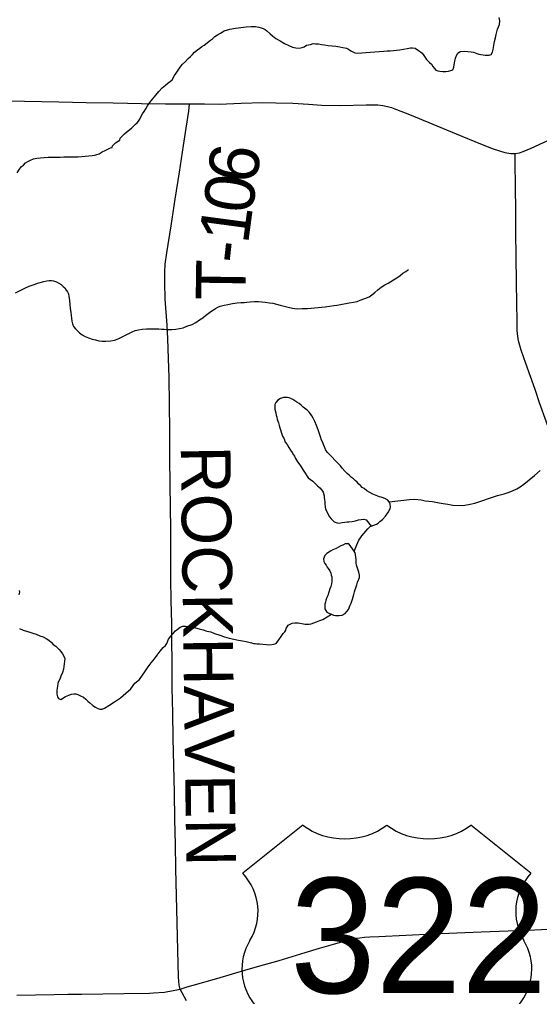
# Model space of a CAD drawing. Extents: x 103424 to 290657, y 38711 to 110967.
# Drawn here: x 214248.173 to 214248.471, y 40212.087 to 40212.646 of the extents above; entities that cross this region are included whole.
import ezdxf

# ---------------------------------------------------------------- set-up
doc = ezdxf.new("R2010")
doc.units = 0
for name, color, linetype in [('GM_X_Minor_Lake', 7, 'Continuous'), ('GM_X_Minor_River', 7, 'Continuous'), ('GM_X_Township_Road', 7, 'Continuous'), ('GM_X_Township_Road_Text', 7, 'Continuous'), ('GM_X_US_Location', 7, 'Continuous'), ('GM_X_US_Route', 7, 'Continuous'), ('GM_X_US_Shield', 7, 'Continuous')]:
    doc.layers.add(name, color=color, linetype=linetype)

msp = doc.modelspace()

# ---------------------------------------------------------------- linework, layer by layer
at = {"layer": 'GM_X_Minor_Lake'}
for points in [[(214248.36324, 40212.38379), (214248.36209, 40212.38491), (214248.36074, 40212.38604), (214248.3594, 40212.38736), (214248.35786, 40212.38905), (214248.35689, 40212.39038), (214248.35535, 40212.39188), (214248.35439, 40212.39282), (214248.35131, 40212.39602), (214248.35035, 40212.39715), (214248.34939, 40212.39828), (214248.34842, 40212.3998), (214248.34783, 40212.40131), (214248.34724, 40212.40264), (214248.34685, 40212.40377), (214248.34608, 40212.4051), (214248.34548, 40212.40699), (214248.34489, 40212.4087), (214248.34411, 40212.41097), (214248.34313, 40212.41343), (214248.34234, 40212.4157), (214248.34137, 40212.4176), (214248.34059, 40212.41892), (214248.33982, 40212.42005), (214248.33905, 40212.421), (214248.33809, 40212.42194), (214248.33713, 40212.42288), (214248.33559, 40212.424), (214248.33444, 40212.42513), (214248.33329, 40212.42607), (214248.33195, 40212.42682), (214248.3308, 40212.42757), (214248.32965, 40212.42832), (214248.3285, 40212.42887), (214248.32755, 40212.42925), (214248.3266, 40212.42943), (214248.32527, 40212.42941), (214248.32431, 40212.4294), (214248.32261, 40212.42882), (214248.3211, 40212.42785), (214248.31998, 40212.42651), (214248.31942, 40212.42555), (214248.31944, 40212.42403), (214248.31945, 40212.4227), (214248.31985, 40212.42061), (214248.32006, 40212.41928), (214248.32045, 40212.41815), (214248.32066, 40212.41701), (214248.32105, 40212.41587), (214248.32144, 40212.41493), (214248.32184, 40212.41341), (214248.32223, 40212.41208), (214248.32381, 40212.40735), (214248.32478, 40212.40584), (214248.32537, 40212.40394), (214248.32634, 40212.40262), (214248.32731, 40212.40092), (214248.32827, 40212.39941), (214248.32924, 40212.39809), (214248.33002, 40212.39676), (214248.3306, 40212.39582), (214248.33118, 40212.39449), (214248.33176, 40212.39355), (214248.33234, 40212.3926), (214248.33312, 40212.39166), (214248.33447, 40212.38977), (214248.33563, 40212.38788), (214248.33679, 40212.38618), (214248.33776, 40212.38467), (214248.33853, 40212.38354), (214248.33968, 40212.3826), (214248.34102, 40212.38166), (214248.34237, 40212.38035), (214248.34372, 40212.37903), (214248.34506, 40212.37771), (214248.34622, 40212.37639), (214248.34699, 40212.37526), (214248.34759, 40212.37317), (214248.3476, 40212.37222), (214248.3478, 40212.3709), (214248.34801, 40212.36976), (214248.34802, 40212.36843), (214248.34823, 40212.36691), (214248.34843, 40212.36558), (214248.34902, 40212.36425), (214248.3496, 40212.36293), (214248.35058, 40212.36123), (214248.35154, 40212.3601), (214248.35327, 40212.3584), (214248.35499, 40212.35785), (214248.35613, 40212.35767), (214248.35784, 40212.35788), (214248.35936, 40212.35808), (214248.36068, 40212.35829), (214248.36163, 40212.3583), (214248.36353, 40212.3585), (214248.36543, 40212.3589), (214248.36732, 40212.35949), (214248.37036, 40212.3599), (214248.37169, 40212.35954), (214248.3744, 40212.35595)], [(214248.3744, 40212.35595), (214248.37762, 40212.35693), (214248.37856, 40212.35751), (214248.3795, 40212.35847), (214248.38101, 40212.35963), (214248.38269, 40212.36155), (214248.384, 40212.36346), (214248.38475, 40212.3648), (214248.38531, 40212.36576), (214248.38548, 40212.3669), (214248.38528, 40212.36842), (214248.38469, 40212.36974), (214248.38392, 40212.37068), (214248.38258, 40212.37143), (214248.38143, 40212.37199), (214248.38029, 40212.37236), (214248.37933, 40212.37273), (214248.37838, 40212.3731), (214248.37742, 40212.37347), (214248.37647, 40212.37384), (214248.37551, 40212.37421), (214248.37379, 40212.37515), (214248.37207, 40212.37608), (214248.37054, 40212.37739), (214248.36939, 40212.37795), (214248.36843, 40212.37908), (214248.36747, 40212.37984), (214248.3665, 40212.38097), (214248.36535, 40212.38191), (214248.36439, 40212.38285), (214248.36324, 40212.38379)], [(214248.36178, 40212.34575), (214248.35969, 40212.34573), (214248.35818, 40212.34495), (214248.35704, 40212.34456), (214248.35572, 40212.34379), (214248.3544, 40212.34301), (214248.35251, 40212.34224), (214248.35118, 40212.34165), (214248.34911, 40212.3403), (214248.34798, 40212.33915), (214248.34724, 40212.33724), (214248.34745, 40212.33572), (214248.34803, 40212.33459), (214248.3488, 40212.33364), (214248.34939, 40212.33251), (214248.34997, 40212.33157), (214248.35074, 40212.33024), (214248.35133, 40212.32892), (214248.35153, 40212.32778), (214248.35192, 40212.32683), (214248.35194, 40212.32569), (214248.35195, 40212.32436), (214248.35178, 40212.32284), (214248.35142, 40212.32131), (214248.35086, 40212.31998), (214248.35031, 40212.31807), (214248.34977, 40212.31617), (214248.34902, 40212.31502), (214248.34847, 40212.31349), (214248.34829, 40212.31235), (214248.34792, 40212.3112), (214248.34794, 40212.30949), (214248.34795, 40212.30854), (214248.34854, 40212.3076), (214248.34912, 40212.30665), (214248.35065, 40212.30591), (214248.35179, 40212.30554), (214248.35294, 40212.30498), (214248.35408, 40212.3048), (214248.35522, 40212.30481), (214248.35617, 40212.30482), (214248.35788, 40212.30503), (214248.35958, 40212.306), (214248.36145, 40212.30811), (214248.36238, 40212.31059), (214248.36312, 40212.31192), (214248.36386, 40212.31402), (214248.36422, 40212.31536), (214248.36459, 40212.31669), (214248.36495, 40212.31822), (214248.36531, 40212.31955), (214248.36568, 40212.32051), (214248.36623, 40212.32222), (214248.3666, 40212.32375), (214248.36734, 40212.32546), (214248.36771, 40212.32642), (214248.36788, 40212.32775), (214248.36748, 40212.32965), (214248.36708, 40212.33078), (214248.36649, 40212.33249), (214248.3661, 40212.33363), (214248.3659, 40212.33477), (214248.36588, 40212.3361), (214248.36587, 40212.33705), (214248.36567, 40212.338), (214248.36546, 40212.3397), (214248.36526, 40212.34065), (214248.36468, 40212.3416), (214248.36188, 40212.34561)], [(214248.36188, 40212.34561), (214248.36178, 40212.34575)]]:
    msp.add_lwpolyline(points, dxfattribs=at)
at = {"layer": 'GM_X_Minor_River'}
for points in [[(214248.41262, 40212.61639), (214248.41377, 40212.61603), (214248.41548, 40212.61585), (214248.41719, 40212.61587), (214248.41871, 40212.61607), (214248.42004, 40212.61647), (214248.42117, 40212.61686), (214248.42172, 40212.61839), (214248.42208, 40212.62086), (214248.42281, 40212.62353), (214248.42336, 40212.62506), (214248.4241, 40212.62639), (214248.42542, 40212.62736), (214248.4277, 40212.62757), (214248.42979, 40212.6274), (214248.4317, 40212.62723), (214248.43303, 40212.62705), (214248.43494, 40212.62612), (214248.43608, 40212.62575), (214248.4397, 40212.62522), (214248.44084, 40212.62523), (214248.44198, 40212.62524), (214248.44312, 40212.62563), (214248.44386, 40212.62697), (214248.44423, 40212.6285), (214248.44458, 40212.63078), (214248.44512, 40212.63307), (214248.44567, 40212.63516), (214248.44603, 40212.63707), (214248.44639, 40212.63859), (214248.44675, 40212.64012), (214248.44731, 40212.64145), (214248.44786, 40212.64279), (214248.44803, 40212.64488), (214248.44763, 40212.64678)], [(214248.23963, 40212.58578), (214248.24057, 40212.58655), (214248.24132, 40212.58751), (214248.24207, 40212.58865), (214248.24281, 40212.58999), (214248.24374, 40212.59171), (214248.24468, 40212.59305), (214248.24561, 40212.59458), (214248.24654, 40212.5963), (214248.24785, 40212.59822), (214248.24935, 40212.60013), (214248.25122, 40212.60243), (214248.2531, 40212.60454), (214248.25497, 40212.60665), (214248.25686, 40212.60819), (214248.25836, 40212.60935), (214248.25968, 40212.61031), (214248.26062, 40212.61108), (214248.26193, 40212.61357), (214248.26323, 40212.61548), (214248.26492, 40212.61778), (214248.26641, 40212.61988), (214248.26829, 40212.62161), (214248.2698, 40212.62334), (214248.27111, 40212.62449), (214248.27224, 40212.62564), (214248.27337, 40212.62699), (214248.27506, 40212.62833), (214248.27638, 40212.6293), (214248.2777, 40212.63026), (214248.27902, 40212.63103), (214248.2826, 40212.63392), (214248.28373, 40212.63469), (214248.28505, 40212.63585), (214248.28656, 40212.63681), (214248.28826, 40212.63778), (214248.29033, 40212.63913), (214248.29355, 40212.64011), (214248.29678, 40212.64072), (214248.3, 40212.64113), (214248.30304, 40212.64154), (214248.30589, 40212.64157), (214248.30836, 40212.64159), (214248.31027, 40212.64123), (214248.3116, 40212.64086), (214248.31274, 40212.6405), (214248.31389, 40212.63994), (214248.31485, 40212.63919), (214248.31658, 40212.63768), (214248.31811, 40212.63637), (214248.32003, 40212.63486), (214248.32233, 40212.63337), (214248.32482, 40212.63187), (214248.3273, 40212.63075), (214248.3294, 40212.62982), (214248.33131, 40212.62946), (214248.33321, 40212.62929), (214248.33492, 40212.62969), (214248.33624, 40212.63008), (214248.33756, 40212.63105), (214248.33984, 40212.63145), (214248.34136, 40212.63185), (214248.34269, 40212.63167), (214248.3444, 40212.63168), (214248.34611, 40212.63132), (214248.34783, 40212.63115), (214248.34992, 40212.63079), (214248.3522, 40212.63062), (214248.3543, 40212.63045), (214248.35658, 40212.6301), (214248.3583, 40212.62973), (214248.36039, 40212.62918), (214248.36154, 40212.62862), (214248.36288, 40212.62769), (214248.36518, 40212.62657), (214248.36689, 40212.6264), (214248.36917, 40212.62661), (214248.37145, 40212.62682), (214248.37392, 40212.62704), (214248.3817, 40212.62749), (214248.3836, 40212.6277), (214248.38531, 40212.62772), (214248.38721, 40212.62793), (214248.38892, 40212.62814), (214248.39082, 40212.62834), (214248.3929, 40212.62875), (214248.39499, 40212.62915), (214248.39689, 40212.62936), (214248.39803, 40212.62937), (214248.39974, 40212.62919), (214248.40147, 40212.62788), (214248.40262, 40212.62713), (214248.40358, 40212.62638), (214248.40454, 40212.62506), (214248.40609, 40212.62279), (214248.40782, 40212.6211), (214248.40897, 40212.62016), (214248.40974, 40212.61884), (214248.41071, 40212.61771), (214248.41148, 40212.61676), (214248.41262, 40212.61639)], [(214248.1719, 40212.55792), (214248.1734, 40212.56003), (214248.17452, 40212.56156), (214248.17566, 40212.56233), (214248.17678, 40212.56367), (214248.1781, 40212.56444), (214248.17961, 40212.56522), (214248.18132, 40212.566), (214248.18321, 40212.5664), (214248.1853, 40212.56661), (214248.18739, 40212.56682), (214248.18967, 40212.56684), (214248.19195, 40212.56686), (214248.19423, 40212.56689), (214248.19651, 40212.56691), (214248.1986, 40212.56712), (214248.20126, 40212.56715), (214248.20335, 40212.56717), (214248.20525, 40212.56719), (214248.20696, 40212.5672), (214248.20905, 40212.56722), (214248.21095, 40212.56743), (214248.21304, 40212.56764), (214248.21494, 40212.56785), (214248.21645, 40212.56806), (214248.21759, 40212.56845), (214248.21892, 40212.56884), (214248.22061, 40212.57), (214248.22232, 40212.57078), (214248.22383, 40212.57155), (214248.22534, 40212.57233), (214248.22629, 40212.57253), (214248.22647, 40212.57348), (214248.22816, 40212.57521), (214248.22967, 40212.57598), (214248.23061, 40212.57656), (214248.23098, 40212.57771), (214248.23211, 40212.57886), (214248.23342, 40212.5802), (214248.23493, 40212.58155), (214248.23643, 40212.5827), (214248.23756, 40212.58367), (214248.2385, 40212.58463), (214248.23963, 40212.58578)], [(214248.27628, 40212.47379), (214248.27817, 40212.47495), (214248.27967, 40212.4763), (214248.28118, 40212.47745), (214248.28269, 40212.47861), (214248.2842, 40212.47957), (214248.28552, 40212.48035), (214248.28684, 40212.48112), (214248.28816, 40212.4817), (214248.29044, 40212.4823), (214248.29252, 40212.4827), (214248.29518, 40212.48329), (214248.29784, 40212.48351), (214248.29993, 40212.48372), (214248.30183, 40212.48374), (214248.30335, 40212.48394), (214248.30524, 40212.48415), (214248.30771, 40212.48437), (214248.30999, 40212.48439), (214248.3119, 40212.48422), (214248.3138, 40212.48405), (214248.31627, 40212.48369), (214248.31818, 40212.48333), (214248.32028, 40212.48278), (214248.32237, 40212.48223), (214248.32466, 40212.48169), (214248.32695, 40212.48114), (214248.32942, 40212.48059), (214248.33209, 40212.48024), (214248.33494, 40212.48027), (214248.33798, 40212.4803), (214248.34823, 40212.48135), (214248.3507, 40212.48175), (214248.35317, 40212.48216), (214248.35488, 40212.48218), (214248.35601, 40212.48238), (214248.35791, 40212.48278), (214248.36, 40212.48318), (214248.36189, 40212.48358), (214248.36436, 40212.48398), (214248.36645, 40212.48438), (214248.36815, 40212.48516), (214248.3708, 40212.48614), (214248.37326, 40212.48711), (214248.37495, 40212.48827), (214248.37665, 40212.48943), (214248.37834, 40212.49096), (214248.38023, 40212.4925), (214248.3823, 40212.49385), (214248.38419, 40212.49482), (214248.3857, 40212.49579), (214248.38721, 40212.49676), (214248.3891, 40212.49791), (214248.39098, 40212.49926), (214248.39268, 40212.50061), (214248.39438, 40212.50158), (214248.39532, 40212.50235), (214248.39588, 40212.50273)], [(214248.17099, 40212.48928), (214248.17666, 40212.49219), (214248.17893, 40212.49316), (214248.18234, 40212.49434), (214248.18366, 40212.49492), (214248.18518, 40212.49532), (214248.18726, 40212.49572), (214248.18897, 40212.49611), (214248.1903, 40212.49632), (214248.19163, 40212.49633), (214248.19277, 40212.49615), (214248.19449, 40212.4956), (214248.19583, 40212.49485), (214248.19717, 40212.4941), (214248.19832, 40212.49298), (214248.19928, 40212.49222), (214248.20005, 40212.4909), (214248.20082, 40212.48996), (214248.20141, 40212.48882), (214248.20161, 40212.4873), (214248.20183, 40212.48522), (214248.20205, 40212.48256), (214248.20227, 40212.48028), (214248.20267, 40212.47819), (214248.20288, 40212.47629), (214248.20309, 40212.47477), (214248.2033, 40212.47306), (214248.2037, 40212.47155), (214248.20429, 40212.47003), (214248.20525, 40212.46871), (214248.20756, 40212.46645), (214248.20909, 40212.46533), (214248.21081, 40212.46439), (214248.21272, 40212.46365), (214248.21482, 40212.46291), (214248.21673, 40212.46236), (214248.21864, 40212.46181), (214248.22054, 40212.46164), (214248.22263, 40212.46166), (214248.22548, 40212.46188), (214248.22757, 40212.46228), (214248.22984, 40212.46306), (214248.2321, 40212.46423), (214248.23778, 40212.46694), (214248.23948, 40212.46772), (214248.24137, 40212.46812), (214248.24346, 40212.46852), (214248.24593, 40212.46873), (214248.24897, 40212.46877), (214248.25106, 40212.46879), (214248.25296, 40212.46881), (214248.25448, 40212.46863), (214248.25601, 40212.46846), (214248.25715, 40212.46828), (214248.25848, 40212.46829), (214248.26038, 40212.46831), (214248.26266, 40212.46852), (214248.26474, 40212.46892), (214248.26702, 40212.46933), (214248.2691, 40212.4703), (214248.27213, 40212.47128), (214248.27421, 40212.47244), (214248.27628, 40212.47379)], [(214248.38469, 40212.36974), (214248.39646, 40212.37119), (214248.3995, 40212.37122), (214248.40311, 40212.37087), (214248.4054, 40212.37033), (214248.4075, 40212.37016), (214248.40959, 40212.36999), (214248.41149, 40212.36963), (214248.4134, 40212.36927), (214248.41568, 40212.36891), (214248.41835, 40212.36836), (214248.42121, 40212.36782), (214248.42691, 40212.36769), (214248.43014, 40212.36829), (214248.43374, 40212.36909), (214248.43772, 40212.37027), (214248.44226, 40212.37184), (214248.4468, 40212.3734), (214248.45059, 40212.37439), (214248.45343, 40212.37537), (214248.4557, 40212.37634), (214248.45778, 40212.37731), (214248.45967, 40212.37828), (214248.46174, 40212.37982), (214248.46495, 40212.38233), (214248.46796, 40212.38483), (214248.47116, 40212.38771)], [(214248.36468, 40212.3416), (214248.36746, 40212.3479), (214248.36839, 40212.34924), (214248.36914, 40212.35039), (214248.37139, 40212.35307), (214248.37251, 40212.35441), (214248.37383, 40212.35576), (214248.3744, 40212.35595)], [(214248.17315, 40212.31916), (214248.17335, 40212.31821), (214248.17299, 40212.3165)], [(214248.29055, 40212.29257), (214248.29322, 40212.29184), (214248.29588, 40212.2913), (214248.29855, 40212.29075), (214248.30084, 40212.2902), (214248.30293, 40212.28984), (214248.30446, 40212.28948), (214248.30598, 40212.28911), (214248.30713, 40212.28875), (214248.30808, 40212.28876), (214248.30903, 40212.28858), (214248.31055, 40212.28859), (214248.31245, 40212.28842), (214248.31455, 40212.28825), (214248.31645, 40212.28808), (214248.31854, 40212.28829), (214248.32005, 40212.28868), (214248.32174, 40212.29079), (214248.32305, 40212.29271), (214248.32417, 40212.29443), (214248.32511, 40212.29539), (214248.32567, 40212.29634), (214248.32585, 40212.2973), (214248.32641, 40212.29825), (214248.32696, 40212.29921), (214248.3281, 40212.29979), (214248.32923, 40212.30037), (214248.33075, 40212.30058), (214248.33265, 40212.3006), (214248.33665, 40212.29988), (214248.3376, 40212.29989), (214248.33893, 40212.2999), (214248.34007, 40212.3001), (214248.34159, 40212.3005), (214248.34329, 40212.30108), (214248.34518, 40212.30186), (214248.34688, 40212.30245), (214248.35179, 40212.30554)], [(214248.17322, 40212.2973), (214248.17532, 40212.29637), (214248.17722, 40212.29582), (214248.17913, 40212.29527), (214248.18085, 40212.29471), (214248.18276, 40212.29416), (214248.18486, 40212.29323), (214248.18677, 40212.29249), (214248.18849, 40212.29156), (214248.19002, 40212.29062), (214248.19136, 40212.2895), (214248.19252, 40212.28818), (214248.19405, 40212.28724), (214248.19501, 40212.2863), (214248.19597, 40212.28536), (214248.19694, 40212.28423), (214248.1979, 40212.28291), (214248.19868, 40212.28158), (214248.19926, 40212.28026), (214248.19857, 40212.27417), (214248.19783, 40212.27226), (214248.19691, 40212.27016), (214248.19636, 40212.26844), (214248.19561, 40212.2671), (214248.19525, 40212.26596), (214248.19507, 40212.26444), (214248.19472, 40212.26215), (214248.19475, 40212.25987), (214248.19496, 40212.25816), (214248.19554, 40212.25722), (214248.19688, 40212.25666), (214248.19971, 40212.2584), (214248.2016, 40212.25918), (214248.20311, 40212.25977), (214248.20444, 40212.25997), (214248.20558, 40212.25998), (214248.20673, 40212.25961), (214248.20825, 40212.25887), (214248.20997, 40212.25812), (214248.21132, 40212.257), (214248.21247, 40212.25587), (214248.21362, 40212.25474), (214248.21535, 40212.25323), (214248.21669, 40212.2523), (214248.21803, 40212.25155), (214248.21918, 40212.25118), (214248.22051, 40212.25119), (214248.22202, 40212.25178), (214248.22448, 40212.25332), (214248.22768, 40212.25545), (214248.23108, 40212.25776), (214248.23409, 40212.26026), (214248.23691, 40212.26276), (214248.23934, 40212.26602), (214248.24198, 40212.26814), (214248.24366, 40212.27063), (214248.24534, 40212.27311), (214248.24684, 40212.27541), (214248.24871, 40212.27771), (214248.25059, 40212.28001), (214248.25208, 40212.28212), (214248.25377, 40212.28441), (214248.25545, 40212.28652), (214248.25677, 40212.28767), (214248.25752, 40212.28882), (214248.25863, 40212.29131), (214248.25994, 40212.29303), (214248.26257, 40212.29591), (214248.26351, 40212.29668), (214248.2652, 40212.29802), (214248.26672, 40212.29861), (214248.26824, 40212.29862), (214248.26995, 40212.29845), (214248.27186, 40212.29809), (214248.27395, 40212.29773), (214248.27605, 40212.29718), (214248.27833, 40212.29663), (214248.28043, 40212.29589), (214248.28272, 40212.29535), (214248.28482, 40212.29442), (214248.28788, 40212.2935), (214248.29055, 40212.29257)]]:
    msp.add_lwpolyline(points, dxfattribs=at)
at = {"layer": 'GM_X_Township_Road'}
for points in [[(214248.16337, 40212.59911), (214248.17611, 40212.59891), (214248.18601, 40212.59872), (214248.1959, 40212.59852), (214248.21143, 40212.59821), (214248.22696, 40212.5979), (214248.23504, 40212.59774), (214248.24311, 40212.59758), (214248.25688, 40212.59749), (214248.27064, 40212.59741), (214248.27906, 40212.59736), (214248.28748, 40212.59731), (214248.30003, 40212.59772), (214248.31257, 40212.59813), (214248.32003, 40212.59807), (214248.3296, 40212.59784), (214248.33858, 40212.59717), (214248.34608, 40212.59657), (214248.357, 40212.59638), (214248.37167, 40212.5969), (214248.37835, 40212.59686), (214248.38108, 40212.59654), (214248.38379, 40212.59592), (214248.38607, 40212.59529), (214248.3889, 40212.59415), (214248.39647, 40212.59128), (214248.40976, 40212.58574), (214248.42306, 40212.58019), (214248.43709, 40212.57445), (214248.4442, 40212.57162), (214248.451, 40212.56964), (214248.45429, 40212.56896), (214248.45676, 40212.56899), (214248.45937, 40212.56942), (214248.46148, 40212.57016), (214248.46606, 40212.57202), (214248.48015, 40212.57855)], [(214248.26881, 40212.08438), (214248.26513, 40212.09111), (214248.26463, 40212.0934), (214248.26419, 40212.09787), (214248.26384, 40212.1134), (214248.26349, 40212.12893), (214248.26314, 40212.14437), (214248.26279, 40212.15982), (214248.2625, 40212.17392), (214248.2622, 40212.18801), (214248.26189, 40212.20354), (214248.26158, 40212.21907), (214248.26128, 40212.2346), (214248.26099, 40212.24897), (214248.26071, 40212.26335), (214248.26058, 40212.27888), (214248.26049, 40212.28967), (214248.2604, 40212.30045), (214248.26016, 40212.31307), (214248.25992, 40212.3257), (214248.25988, 40212.33987), (214248.25984, 40212.35404), (214248.25966, 40212.36677), (214248.25948, 40212.37951), (214248.25935, 40212.39504), (214248.25922, 40212.41058), (214248.25909, 40212.42569), (214248.25896, 40212.44081), (214248.25851, 40212.45186), (214248.25807, 40212.46292), (214248.25779, 40212.47076), (214248.25661, 40212.48578), (214248.25639, 40212.49532), (214248.25648, 40212.5011), (214248.25666, 40212.50563), (214248.25766, 40212.51225), (214248.26004, 40212.5276), (214248.26241, 40212.54295), (214248.26479, 40212.5583), (214248.26717, 40212.57366), (214248.26868, 40212.58342), (214248.2702, 40212.59319), (214248.27064, 40212.59741)], [(214248.48298, 40212.40272), (214248.48063, 40212.40425), (214248.47838, 40212.40643), (214248.47685, 40212.40943), (214248.4747, 40212.41536), (214248.47082, 40212.42647), (214248.4682, 40212.43394), (214248.46559, 40212.44141), (214248.46296, 40212.44898), (214248.46035, 40212.45655), (214248.45875, 40212.46186), (214248.4582, 40212.46589), (214248.45793, 40212.46791), (214248.4579, 40212.47273), (214248.45775, 40212.48385), (214248.45761, 40212.49497), (214248.45744, 40212.51051), (214248.45729, 40212.52337), (214248.45715, 40212.53623), (214248.45697, 40212.55007), (214248.45679, 40212.56391), (214248.45676, 40212.56899)]]:
    msp.add_lwpolyline(points, dxfattribs=at)
at = {"layer": 'GM_X_US_Route'}
msp.add_lwpolyline([(214248.17169, 40212.08767), (214248.18237, 40212.08786), (214248.19305, 40212.08805), (214248.20101, 40212.0881), (214248.20897, 40212.08814), (214248.22098, 40212.08834), (214248.23299, 40212.08854), (214248.2476, 40212.08878), (214248.24993, 40212.08889), (214248.25618, 40212.08936), (214248.26513, 40212.09111), (214248.26918, 40212.09233), (214248.27256, 40212.09335), (214248.28614, 40212.09721), (214248.29514, 40212.09985), (214248.30413, 40212.10248), (214248.31297, 40212.10499), (214248.3218, 40212.10749), (214248.33667, 40212.11197), (214248.34483, 40212.11443), (214248.35299, 40212.11688), (214248.35896, 40212.11852), (214248.36289, 40212.11953), (214248.36575, 40212.12014), (214248.36794, 40212.12044), (214248.37068, 40212.12075), (214248.37379, 40212.12105), (214248.37877, 40212.12126), (214248.39429, 40212.12195), (214248.40981, 40212.12263), (214248.42357, 40212.12324), (214248.43732, 40212.12385), (214248.45284, 40212.12446), (214248.46818, 40212.12507), (214248.48353, 40212.12568)], dxfattribs=at)
at = {"layer": 'GM_X_US_Shield'}
for p, q in [((214248.33538, 40212.18491), (214248.30105, 40212.15745)), ((214248.46584, 40212.15745), (214248.43151, 40212.18491))]:
    msp.add_line(p, q, dxfattribs=at)
for centre, major_axis, start_param, end_param in [((214248.35941, 40212.20453), (-0.03433, 0), 0.795399, 2.346194), ((214248.40748, 40212.20453), (-0.03433, 0), 0.795399, 2.346194), ((214248.26168, 40212.13539), (0.04807, 0), 5.838949, 6.894067), ((214248.50522, 40212.13539), (-0.04807, 0), 5.672304, 6.727422), ((214248.34858, 40212.10251), (0.04807, 0), 2.702327, 4.723529), ((214248.41831, 40212.10251), (-0.04807, 0), 1.559657, 3.580859)]:
    msp.add_ellipse(centre, major_axis=major_axis, ratio=0.8, start_param=start_param, end_param=end_param, dxfattribs=at)

# ---------------------------------------------------------------- texts
at = {"layer": 'GM_X_Township_Road_Text'}
for s, height, rotation, p in [('6', 0.02841, 81.9569, (214248.30871, 40212.55107)), ('0', 0.02841, 82.0223, (214248.30631, 40212.53389)), ('1', 0.02841, 82.3796, (214248.30401, 40212.51673)), ('-', 0.02841, 83.6188, (214248.30274, 40212.5054)), ('T', 0.02841, 89.1628, (214248.30248, 40212.48491)), ('ROCKHAVEN', 0.028409, 270.7666, (214248.26554, 40212.40174))]:
    msp.add_text(s, height=height, rotation=rotation, dxfattribs=at).set_placement(p)
at = {"layer": 'GM_X_US_Location'}
for s, p in [('0', (214248.38349, 40212.12169)), ('/', (214248.3835, 40212.12169))]:
    msp.add_text(s, height=0.0000947, dxfattribs=at).set_placement(p)
msp.add_text('322', height=0.0000947, rotation=0, dxfattribs=at).set_placement((214248.35436, 40212.10209))
at = {"layer": 'GM_X_US_Shield'}
msp.add_text('322', height=0.065918, dxfattribs=at).set_placement((214248.32805, 40212.08878))

doc.saveas('drawing.dxf')
